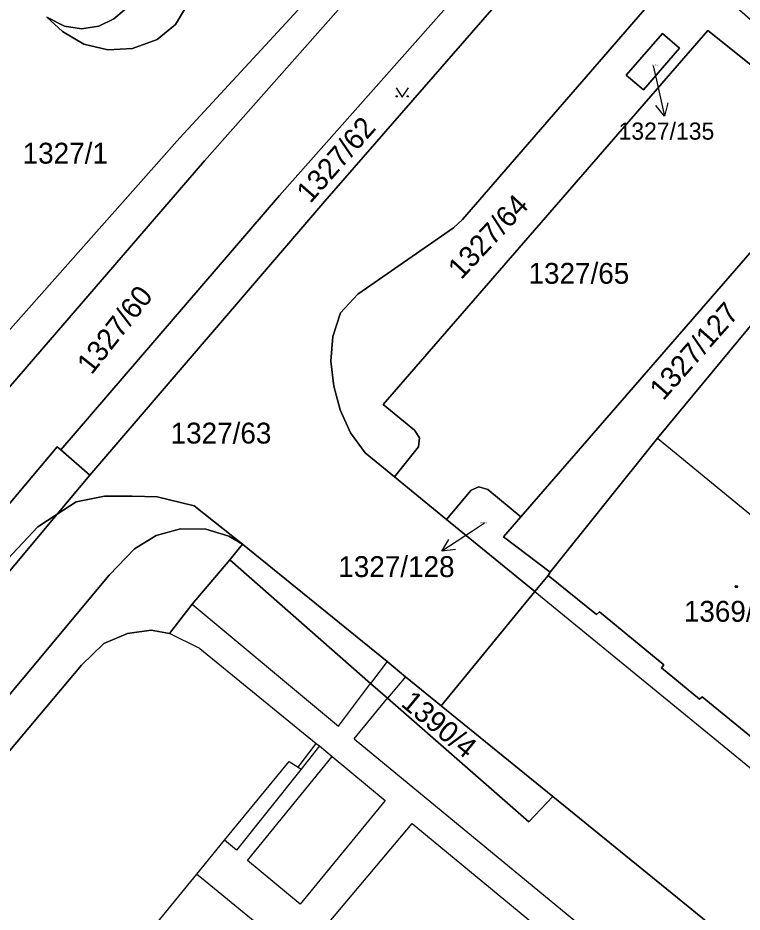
# Model space of a CAD drawing. Extents: x -598934 to -598196, y -1162208 to -1161502.
# Drawn here: x -598614.5 to -598555.4, y -1161830.8 to -1161757.9 of the extents above; entities that cross this region are included whole.
import ezdxf

# ---------------------------------------------------------------- set-up
doc = ezdxf.new("R2010")
doc.units = 0
for name, color, linetype in [('KN_CAR_KR', 7, 'Continuous'), ('KN_KULTURY', 7, 'Continuous'), ('KN_PARC_CIS_POM', 7, 'Continuous'), ('KN_PARC_CIS_POZ', 7, 'Continuous'), ('KN_PARC_CIS_STAV', 7, 'Continuous'), ('KN_PARC_PLOCHA', 7, 'Continuous'), ('PARC_C_SIPKA', 7, 'Continuous'), ('parcely_l', 7, 'Continuous')]:
    doc.layers.add(name, color=color, linetype=linetype)

msp = doc.modelspace()

# ---------------------------------------------------------------- linework, layer by layer
at = {"layer": 'KN_CAR_KR'}
for points in [[(-598562.32, -1161792.17), (-598553.81, -1161799.16)], [(-598572.32, -1161804.67), (-598570.5, -1161806.16)], [(-598600.26, -1161805.7), (-598588.35, -1161815.63)], [(-598570.5, -1161806.16), (-598543.75, -1161828.04)], [(-598599.64, -1161809.31), (-598602.11, -1161808.08)], [(-598599.64, -1161809.31), (-598590.16, -1161817.06)], [(-598584.37, -1161810.37), (-598585.72, -1161812.15)], [(-598588.35, -1161815.63), (-598585.72, -1161812.15)], [(-598582.88, -1161811.61), (-598584.33, -1161813.36)], [(-598587.05, -1161816.66), (-598584.33, -1161813.36)], [(-598587.05, -1161816.66), (-598548.3, -1161848.58)], [(-598591.64, -1161818.98), (-598590.16, -1161817.06)], [(-598589.88, -1161817.25), (-598591.38, -1161819.15)], [(-598590.16, -1161817.06), (-598589.88, -1161817.25)], [(-598589.88, -1161817.25), (-598588.86, -1161818.1)], [(-598595.77, -1161826.58), (-598588.86, -1161818.1)], [(-598588.86, -1161818.1), (-598584.52, -1161821.7)], [(-598597.64, -1161824.93), (-598592.35, -1161818.51)], [(-598592.35, -1161818.51), (-598591.64, -1161818.98)], [(-598591.38, -1161819.15), (-598596.65, -1161825.74)], [(-598591.64, -1161818.98), (-598591.38, -1161819.15)], [(-598584.52, -1161821.7), (-598591.46, -1161830.15)], [(-598591.55, -1161834.52), (-598582.32, -1161823.57)], [(-598582.32, -1161823.57), (-598556.17, -1161845.15)], [(-598599.89, -1161827.69), (-598597.64, -1161824.93)], [(-598597.32, -1161825.2), (-598597.64, -1161824.93)], [(-598596.65, -1161825.74), (-598597.32, -1161825.2)], [(-598591.46, -1161830.15), (-598595.77, -1161826.58)], [(-598603.43, -1161832.01), (-598599.89, -1161827.69)], [(-598599.89, -1161827.69), (-598599.51, -1161828)], [(-598599.51, -1161828), (-598593.61, -1161832.84)]]:
    msp.add_lwpolyline(points, dxfattribs=at)
at = {"layer": 'KN_KULTURY'}
msp.add_lwpolyline([(-598583.642, -1161763.622), (-598583.142, -1161764.372), (-598582.642, -1161763.622)], dxfattribs=at)
for centre, radius in [((-598583.592, -1161764.321), 0.05), ((-598582.693, -1161764.321), 0.05), ((-598555.91, -1161804.28), 0.09), ((-598555.91, -1161804.28), 0.0398)]:
    msp.add_circle(centre, radius, dxfattribs=at)
at = {"layer": 'KN_PARC_PLOCHA'}
for points in [[(-598505.37, -1161663.64), (-598506.47, -1161665.03), (-598508.71, -1161667.7), (-598510.96, -1161670.48), (-598517.78, -1161678.03), (-598530.94, -1161692.67), (-598531.26, -1161693.01), (-598541.47, -1161704.37), (-598541.81, -1161704.64), (-598543.16, -1161707.52), (-598568.17, -1161734.75), (-598580.79, -1161748.69), (-598599.26, -1161769.56), (-598615.93, -1161788.89), (-598618.28, -1161786.85), (-598601.28, -1161767.71), (-598569.06, -1161732.86), (-598537.16, -1161698.1), (-598502.88, -1161660.58)], [(-598574.71, -1161725.04), (-598594.41, -1161746.34), (-598601.64, -1161758.47), (-598603.13, -1161759.68), (-598605.13, -1161760.41), (-598607.14, -1161760.52), (-598609.11, -1161760.08), (-598610.85, -1161759.04), (-598612.11, -1161757.87), (-598610.67, -1161758.61), (-598609.3, -1161758.82), (-598607.88, -1161758.59), (-598606.66, -1161757.99), (-598605.82, -1161757.29), (-598575.72, -1161723.15), (-598575.69, -1161723.85)], [(-598567, -1161747.08), (-598589.46, -1161772.87), (-598608.6, -1161795.18), (-598610.98, -1161793.12), (-598593.14, -1161772.4), (-598575.91, -1161752.96), (-598568.94, -1161745.33)], [(-598545.37, -1161766.24), (-598546.9, -1161768), (-598558.22, -1161758.94), (-598584.7, -1161789.42), (-598582.15, -1161791.52), (-598581.74, -1161792.14), (-598581.82, -1161792.88), (-598583.78, -1161795.31), (-598586.17, -1161793.37), (-598587.35, -1161791.74), (-598588.19, -1161789.85), (-598588.71, -1161787.93), (-598588.96, -1161785.9), (-598588.8, -1161783.88), (-598588.18, -1161781.97), (-598586.75, -1161780.43), (-598578.97, -1161775.02), (-598578.23, -1161774.35), (-598560.03, -1161753.34), (-598556.71, -1161756.32)], [(-598546.9, -1161768), (-598573.46, -1161798.58), (-598576.17, -1161796.35), (-598576.9, -1161796.15), (-598577.52, -1161796.42), (-598579.52, -1161798.79), (-598583.78, -1161795.31), (-598581.82, -1161792.88), (-598581.74, -1161792.14), (-598582.15, -1161791.52), (-598584.7, -1161789.42), (-598558.22, -1161758.94)], [(-598560.53, -1161760.4), (-598561.93, -1161759.19), (-598564.88, -1161762.58), (-598563.48, -1161763.78)], [(-598560.53, -1161760.4), (-598563.48, -1161763.78), (-598564.88, -1161762.58), (-598561.93, -1161759.19)], [(-598543.08, -1161768.25), (-598542.91, -1161768.72), (-598543.64, -1161769.6), (-598547.66, -1161774.45), (-598562.32, -1161792.17), (-598571.07, -1161803.08), (-598574.88, -1161800.21), (-598573.46, -1161798.58), (-598546.9, -1161768), (-598545.37, -1161766.24)], [(-598610.98, -1161793.12), (-598608.6, -1161795.18), (-598611.28, -1161798.37), (-598612.86, -1161799.4), (-598615.32, -1161802.03), (-598626.62, -1161816.69), (-598633.01, -1161824.32), (-598654.44, -1161851.1), (-598667.53, -1161867.77), (-598671.08, -1161871.16), (-598674.45, -1161874.1), (-598675.17, -1161874.19), (-598675.79, -1161873.71), (-598675.89, -1161872.94), (-598667.89, -1161862.51), (-598649.55, -1161839.23), (-598628.18, -1161812.99), (-598611.27, -1161792.88)], [(-598573.46, -1161798.58), (-598574.88, -1161800.21), (-598571.07, -1161803.08), (-598571.24, -1161803.35), (-598572.32, -1161804.67), (-598579.52, -1161798.79), (-598577.52, -1161796.42), (-598576.9, -1161796.15), (-598576.17, -1161796.35)], [(-598626.62, -1161816.69), (-598615.32, -1161802.03), (-598612.86, -1161799.4), (-598611.28, -1161798.37)], [(-598579.98, -1161813.99), (-598570.86, -1161821.38), (-598572.81, -1161823.44), (-598584.33, -1161813.36), (-598585.72, -1161812.15), (-598597.21, -1161802.09), (-598596.16, -1161800.8), (-598584.37, -1161810.37), (-598582.88, -1161811.61)]]:
    msp.add_lwpolyline(points, close=True, dxfattribs=at)
for points in [[(-598569.06, -1161732.86), (-598601.28, -1161767.71), (-598618.28, -1161786.85), (-598631.03, -1161802.04), (-598653.94, -1161830.02), (-598678.08, -1161859.52), (-598682.61, -1161867.71), (-598682.53, -1161868.47), (-598681.88, -1161868.94), (-598680.91, -1161868.67), (-598688.55, -1161878.47)], [(-598612.11, -1161757.87), (-598610.85, -1161759.04), (-598609.11, -1161760.08), (-598607.14, -1161760.52), (-598605.13, -1161760.41), (-598603.13, -1161759.68), (-598601.64, -1161758.47), (-598594.41, -1161746.34)], [(-598560.03, -1161753.34), (-598578.23, -1161774.35), (-598578.97, -1161775.02), (-598586.75, -1161780.43), (-598588.18, -1161781.97), (-598588.8, -1161783.88), (-598588.96, -1161785.9), (-598588.71, -1161787.93), (-598588.19, -1161789.85), (-598587.35, -1161791.74), (-598586.17, -1161793.37), (-598583.78, -1161795.31), (-598579.52, -1161798.79), (-598572.32, -1161804.67), (-598579.98, -1161813.99), (-598582.88, -1161811.61), (-598584.37, -1161810.37), (-598596.16, -1161800.8), (-598600.1, -1161797.69), (-598603.11, -1161796.96), (-598605.16, -1161796.91), (-598607.41, -1161796.91), (-598609.74, -1161797.37), (-598611.28, -1161798.37), (-598608.6, -1161795.18), (-598589.46, -1161772.87), (-598567, -1161747.08)], [(-598688.55, -1161878.47), (-598680.91, -1161868.67), (-598675.39, -1161861.69), (-598653.59, -1161835.03), (-598631.91, -1161808.54), (-598615.63, -1161789.16), (-598615.93, -1161788.89), (-598599.26, -1161769.56), (-598580.79, -1161748.69)], [(-598575.91, -1161752.96), (-598593.14, -1161772.4), (-598610.98, -1161793.12), (-598611.27, -1161792.88), (-598628.18, -1161812.99), (-598649.55, -1161839.23), (-598667.89, -1161862.51), (-598675.89, -1161872.94), (-598683.43, -1161882.7), (-598688.82, -1161889.68)], [(-598605.82, -1161757.29), (-598606.66, -1161757.99), (-598607.88, -1161758.59), (-598609.3, -1161758.82), (-598610.67, -1161758.61), (-598612.11, -1161757.87)], [(-598553.63, -1161817.38), (-598558.7, -1161813.26), (-598558.91, -1161813.43), (-598562.01, -1161810.89), (-598561.82, -1161810.64), (-598567.07, -1161806.32), (-598567.29, -1161806.54), (-598571.24, -1161803.35), (-598571.07, -1161803.08), (-598562.32, -1161792.17), (-598547.66, -1161774.45)], [(-598640.52, -1161834.72), (-598626.62, -1161816.69), (-598611.28, -1161798.37), (-598609.74, -1161797.37), (-598607.41, -1161796.91), (-598605.16, -1161796.91), (-598603.11, -1161796.96), (-598600.1, -1161797.69), (-598596.16, -1161800.8), (-598597.29, -1161800.15), (-598599.15, -1161799.59), (-598601.23, -1161799.55), (-598603.2, -1161800.09), (-598604.98, -1161801.19), (-598607.04, -1161803.34), (-598628.49, -1161828.99), (-598648.87, -1161854.42)], [(-598648.87, -1161854.42), (-598628.49, -1161828.99), (-598607.04, -1161803.34), (-598604.98, -1161801.19), (-598603.2, -1161800.09), (-598601.23, -1161799.55), (-598599.15, -1161799.59), (-598597.29, -1161800.15), (-598596.16, -1161800.8), (-598597.21, -1161802.09), (-598600.26, -1161805.7), (-598602.11, -1161808.08), (-598603.61, -1161807.81), (-598605.55, -1161808.08), (-598607.47, -1161808.89), (-598609.3, -1161810.66), (-598618.02, -1161821.01), (-598634.15, -1161840.81)], [(-598634.15, -1161840.81), (-598618.02, -1161821.01), (-598609.3, -1161810.66), (-598607.47, -1161808.89), (-598605.55, -1161808.08), (-598603.61, -1161807.81), (-598602.11, -1161808.08), (-598600.26, -1161805.7), (-598597.21, -1161802.09), (-598585.72, -1161812.15), (-598584.33, -1161813.36), (-598572.81, -1161823.44), (-598570.86, -1161821.38), (-598559.82, -1161830.33), (-598544.13, -1161843.14)], [(-598544.13, -1161843.14), (-598559.82, -1161830.33), (-598570.86, -1161821.38), (-598579.98, -1161813.99), (-598572.32, -1161804.67), (-598571.24, -1161803.35), (-598567.29, -1161806.54), (-598567.07, -1161806.32), (-598561.82, -1161810.64), (-598562.01, -1161810.89), (-598558.91, -1161813.43), (-598558.7, -1161813.26), (-598553.63, -1161817.38)]]:
    msp.add_lwpolyline(points, dxfattribs=at)
at = {"layer": 'PARC_C_SIPKA'}
for points in [[(-598562.67, -1161761.83), (-598562.41, -1161763), (-598561.761, -1161765.929)], [(-598561.489, -1161764.844), (-598561.761, -1161765.929), (-598562.465, -1161765.061)], [(-598576.44, -1161799.11), (-598577.4, -1161799.74), (-598579.911, -1161801.382)], [(-598578.8, -1161801.253), (-598579.911, -1161801.382), (-598579.348, -1161800.416)]]:
    msp.add_lwpolyline(points, dxfattribs=at)
at = {"layer": 'parcely_l'}
for points in [[(-598618.28, -1161786.85), (-598601.28, -1161767.71), (-598569.06, -1161732.86), (-598537.16, -1161698.1), (-598502.88, -1161660.58)], [(-598543.16, -1161707.52), (-598568.17, -1161734.75), (-598580.79, -1161748.69), (-598599.26, -1161769.56), (-598615.93, -1161788.89)], [(-598575.72, -1161723.15), (-598605.82, -1161757.29), (-598606.66, -1161757.99), (-598607.88, -1161758.59), (-598609.3, -1161758.82), (-598610.67, -1161758.61), (-598612.11, -1161757.87)], [(-598574.71, -1161725.04), (-598594.41, -1161746.34), (-598601.64, -1161758.47), (-598603.13, -1161759.68), (-598605.13, -1161760.41), (-598607.14, -1161760.52), (-598609.11, -1161760.08), (-598610.85, -1161759.04), (-598612.11, -1161757.87)], [(-598610.98, -1161793.12), (-598593.14, -1161772.4), (-598575.91, -1161752.96), (-598568.94, -1161745.33)], [(-598567, -1161747.08), (-598589.46, -1161772.87), (-598608.6, -1161795.18)], [(-598583.78, -1161795.31), (-598586.17, -1161793.37), (-598587.35, -1161791.74), (-598588.19, -1161789.85), (-598588.71, -1161787.93), (-598588.96, -1161785.9), (-598588.8, -1161783.88), (-598588.18, -1161781.97), (-598586.75, -1161780.43), (-598578.97, -1161775.02), (-598578.23, -1161774.35), (-598560.03, -1161753.34)], [(-598546.9, -1161768), (-598558.22, -1161758.94), (-598584.7, -1161789.42), (-598582.15, -1161791.52), (-598581.74, -1161792.14), (-598581.82, -1161792.88), (-598583.78, -1161795.31)], [(-598560.53, -1161760.4), (-598563.48, -1161763.78), (-598564.88, -1161762.58), (-598561.93, -1161759.19), (-598560.53, -1161760.4)], [(-598573.46, -1161798.58), (-598546.9, -1161768)], [(-598547.66, -1161774.45), (-598562.32, -1161792.17), (-598571.07, -1161803.08)], [(-598610.98, -1161793.12), (-598611.27, -1161792.88), (-598628.18, -1161812.99), (-598649.55, -1161839.23), (-598667.89, -1161862.51), (-598675.89, -1161872.94)], [(-598608.6, -1161795.18), (-598610.98, -1161793.12)], [(-598608.6, -1161795.18), (-598611.28, -1161798.37)], [(-598583.78, -1161795.31), (-598579.52, -1161798.79)], [(-598579.52, -1161798.79), (-598577.52, -1161796.42), (-598576.9, -1161796.15), (-598576.17, -1161796.35), (-598573.46, -1161798.58)], [(-598611.28, -1161798.37), (-598609.74, -1161797.37), (-598607.41, -1161796.91), (-598605.16, -1161796.91), (-598603.11, -1161796.96), (-598600.1, -1161797.69), (-598596.16, -1161800.8)], [(-598626.62, -1161816.69), (-598615.32, -1161802.03), (-598612.86, -1161799.4), (-598611.28, -1161798.37)], [(-598611.28, -1161798.37), (-598626.62, -1161816.69)], [(-598572.32, -1161804.67), (-598579.52, -1161798.79)], [(-598573.46, -1161798.58), (-598574.88, -1161800.21), (-598571.07, -1161803.08)], [(-598596.16, -1161800.8), (-598597.29, -1161800.15), (-598599.15, -1161799.59), (-598601.23, -1161799.55), (-598603.2, -1161800.09), (-598604.98, -1161801.19), (-598607.04, -1161803.34), (-598628.49, -1161828.99), (-598648.87, -1161854.42), (-598667.2, -1161877.97), (-598668.47, -1161880.06), (-598669.64, -1161882.82), (-598670.1, -1161884.83), (-598670.16, -1161886.83), (-598669.97, -1161888.74), (-598669.42, -1161890.78), (-598668.53, -1161892.76), (-598667.11, -1161895.22), (-598665.71, -1161897.32)], [(-598597.21, -1161802.09), (-598596.16, -1161800.8)], [(-598596.16, -1161800.8), (-598584.37, -1161810.37), (-598582.88, -1161811.61), (-598579.98, -1161813.99)], [(-598665.71, -1161897.32), (-598663.55, -1161895.07), (-598665.01, -1161893.03), (-598665.97, -1161891.24), (-598666.73, -1161889.36), (-598667.12, -1161887.37), (-598667.17, -1161885.35), (-598666.7, -1161883.43), (-598665.86, -1161881.52), (-598664.72, -1161879.66), (-598657.06, -1161869.74), (-598654.62, -1161866.6), (-598636.65, -1161843.9), (-598634.15, -1161840.81), (-598618.02, -1161821.01), (-598609.3, -1161810.66), (-598607.47, -1161808.89), (-598605.55, -1161808.08), (-598603.61, -1161807.81), (-598602.11, -1161808.08), (-598600.26, -1161805.7), (-598597.21, -1161802.09)], [(-598597.21, -1161802.09), (-598585.72, -1161812.15), (-598584.33, -1161813.36), (-598572.81, -1161823.44), (-598570.86, -1161821.38)], [(-598571.24, -1161803.35), (-598572.32, -1161804.67)], [(-598571.07, -1161803.08), (-598571.24, -1161803.35)], [(-598571.24, -1161803.35), (-598567.29, -1161806.54), (-598567.07, -1161806.32), (-598561.82, -1161810.64), (-598562.01, -1161810.89), (-598558.91, -1161813.43), (-598558.7, -1161813.26), (-598553.63, -1161817.38), (-598553.9, -1161817.54), (-598549.98, -1161820.75), (-598549.7, -1161820.46)], [(-598579.98, -1161813.99), (-598572.32, -1161804.67)], [(-598579.98, -1161813.99), (-598570.86, -1161821.38)], [(-598570.86, -1161821.38), (-598559.82, -1161830.33), (-598544.13, -1161843.14)]]:
    msp.add_lwpolyline(points, dxfattribs=at)

# ---------------------------------------------------------------- texts
at = {"layer": 'KN_PARC_CIS_POM'}
for s, p in [('1327/135', (-598562.853, -1161761.83)), ('1327/128', (-598576.823, -1161799.11))]:
    msp.add_text(s, height=0.1, dxfattribs=at).set_placement(p)
at = {"layer": 'KN_PARC_CIS_POZ'}
for s, rotation, p in [('1327/62', 48.54975, (-598590.641, -1161773.107)), ('1327/64', 47.00638, (-598578.334, -1161779.315)), ('1327/60', 51.73601, (-598608.469, -1161787.069)), ('1327/127', 48.53649, (-598561.855, -1161789.173)), ('1390/4', 320.39955, (-598583.336, -1161813.925))]:
    msp.add_text(s, height=1.7, rotation=rotation, dxfattribs=at).set_placement(p)
for s, height, p in [('1327/135', 1.4, (-598565.507, -1161767.85)), ('1327/1', 1.7, (-598614.092, -1161769.8)), ('1327/65', 1.7, (-598572.847, -1161779.59)), ('1327/63', 1.7, (-598602.027, -1161792.61)), ('1327/128', 1.7, (-598588.357, -1161803.49))]:
    msp.add_text(s, height=height, dxfattribs=at).set_placement(p)
at = {"layer": 'KN_PARC_CIS_STAV'}
msp.add_text('1369/1', height=1.7, dxfattribs=at).set_placement((-598560.182, -1161807.13))

doc.saveas('drawing.dxf')
